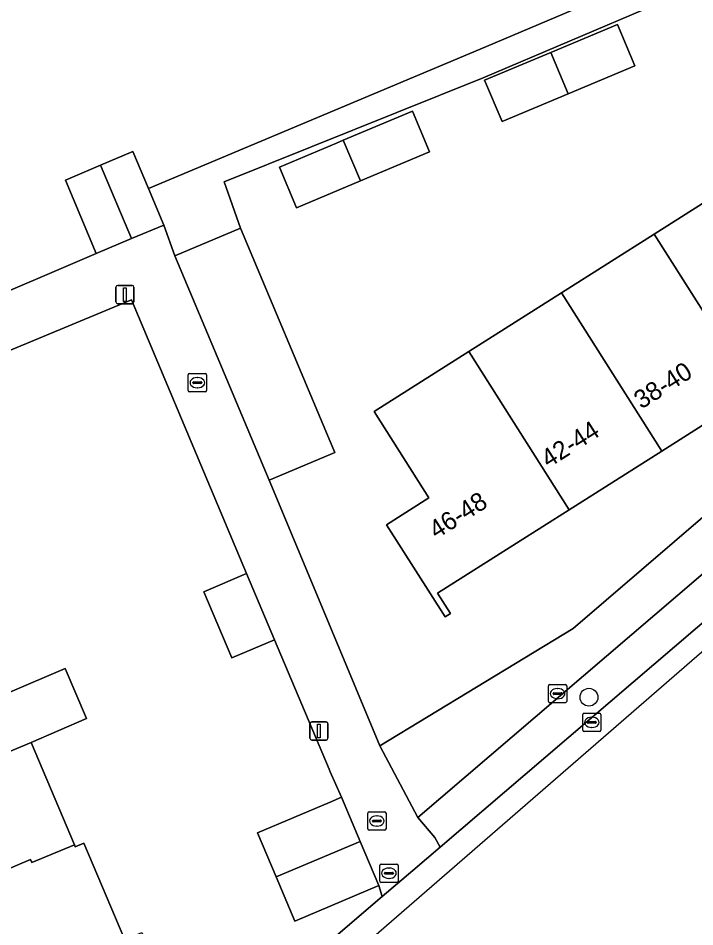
# Model space of a CAD drawing. Extents: x 157767 to 159172, y 387839 to 389425.
# Drawn here: x 158982.89 to 159019.99, y 388129.11 to 388178.96 of the extents above; entities that cross this region are included whole.
import ezdxf

# ---------------------------------------------------------------- set-up
doc = ezdxf.new("R2010")
doc.units = 0
for name, color, linetype in [('IMGEO_Berm_groen', 7, 'Continuous'), ('IMGEO_Boom', 7, 'Continuous'), ('IMGEO_Brandkraan', 7, 'Continuous'), ('IMGEO_Erf', 7, 'Continuous'), ('IMGEO_Fietspad_gesloten', 7, 'Continuous'), ('IMGEO_Kolk', 7, 'Continuous'), ('IMGEO_Lichtmast', 7, 'Continuous'), ('IMGEO_Pand', 7, 'Continuous'), ('IMGEO_Pand_nummerreeks', 7, 'Continuous'), ('IMGEO_Rioolput', 7, 'Continuous'), ('IMGEO_Voetpad_open', 7, 'Continuous')]:
    doc.layers.add(name, color=color, linetype=linetype)

msp = doc.modelspace()

# ---------------------------------------------------------------- linework, layer by layer
at = {"layer": 'IMGEO_Berm_groen'}
msp.add_lwpolyline([(159026.872, 388154.005), (159004.797, 388135.109), (159005.743, 388134.008), (159006.031, 388133.49), (159025.936, 388150.51), (159030.332, 388154.206), (159053.249, 388168.568)], dxfattribs=at)
at = {"layer": 'IMGEO_Boom'}
msp.add_circle((159014.184, 388141.709), 0.489, dxfattribs=at)
at = {"layer": 'IMGEO_Brandkraan'}
for p, q in [((159002.719, 388131.627), (159002.719, 388132.479)), ((159002.794, 388132.553), (159003.646, 388132.553)), ((159003.207, 388132.333), (159003.232, 388132.333)), ((159003.72, 388132.479), (159003.72, 388131.627)), ((159002.978, 388132.047), (159002.978, 388132.059)), ((159003.416, 388132.01), (159003.018, 388132.01)), ((159003.021, 388132.096), (159003.419, 388132.096)), ((159003.23, 388131.773), (159003.205, 388131.773)), ((159003.462, 388132.059), (159003.462, 388132.047)), ((159003.646, 388131.553), (159002.794, 388131.553))]:
    msp.add_line(p, q, dxfattribs=at)
for points in [[(159002.719, 388131.627), (159002.719, 388132.479)], [(159002.794, 388132.553), (159003.646, 388132.553)], [(159003.72, 388132.479), (159003.72, 388131.627)], [(159003.646, 388131.553), (159002.794, 388131.553)]]:
    msp.add_lwpolyline(points, dxfattribs=at)
for centre, radius, start, end in [((159002.796, 388132.477), 0.0765, 91.552, 178.448), ((159002.796, 388132.477), 0.0765, 91.552, 178.448), ((159003.644, 388132.477), 0.0765, 1.552, 88.448), ((159003.644, 388132.477), 0.0765, 1.552, 88.448), ((159003.018, 388132.056), 0.0403, 85.8775, 175.7526), ((159003.015, 388132.046), 0.0366, 178.938, 274.7102), ((159003.419, 388132.053), 0.043, 264.8664, 352.4533), ((159003.423, 388132.058), 0.0386, 1.7309, 96.639), ((159002.796, 388131.629), 0.0765, 181.552, 268.448), ((159002.796, 388131.629), 0.0765, 181.552, 268.448), ((159003.644, 388131.629), 0.0765, 271.552, 358.448), ((159003.644, 388131.629), 0.0765, 271.552, 358.448)]:
    msp.add_arc(centre, radius, start, end, dxfattribs=at)
for centre, major_axis, ratio, start_param, end_param in [((159003.206, 388132.053), (-0.387, 0.002), 0.722429, 4.712389, 7.853982), ((159003.231, 388132.053), (-0.39, 0.002), 0.717154, 1.570796, 4.712389)]:
    msp.add_ellipse(centre, major_axis=major_axis, ratio=ratio, start_param=start_param, end_param=end_param, dxfattribs=at)
at = {"layer": 'IMGEO_Erf'}
for points in [[(159017.848, 388179.704), (159008.394, 388175.684), (158994.187, 388169.978), (158995.076, 388167.43), (159000, 388155.739), (159000.254, 388155.135), (159000, 388155.028), (158996.653, 388153.618), (159000, 388145.586), (159002.726, 388139.044), (159013.325, 388145.486), (159029.981, 388159.793), (159046.036, 388170.11), (159038.69, 388187.454)], [(158980.02, 388162.997), (158987.169, 388166.05), (158985.476, 388170.08), (158987.408, 388170.892), (158989.185, 388171.639), (158990.035, 388169.616), (159008.568, 388177.4), (159017.257, 388181.095)], [(158982.435, 388141.992), (158985.475, 388143.277), (158986.632, 388140.541), (158983.606, 388139.219), (158985.972, 388133.62), (158986.019, 388133.508), (158986.49, 388133.706), (158988.736, 388128.403), (158989.662, 388128.794), (158992.109, 388123.003), (158988.377, 388121.426), (158981.051, 388118.331)]]:
    msp.add_lwpolyline(points, dxfattribs=at)
for points in [[(159012.093, 388177.078), (159015.748, 388178.617), (159016.703, 388176.35), (159013.048, 388174.811), (159009.418, 388173.282), (159008.463, 388175.549)], [(159007.593, 388160.666), (159012.68, 388163.891), (159017.766, 388167.116), (159022.853, 388170.341), (159027.941, 388173.567), (159033.13, 388176.857), (159036.678, 388171.261), (159038.631, 388168.181), (159033.442, 388164.891), (159028.354, 388161.665), (159023.267, 388158.439), (159018.181, 388155.214), (159013.094, 388151.989), (159005.882, 388147.416), (159006.587, 388146.305), (159006.293, 388146.118), (159003.092, 388151.167), (159005.411, 388152.637), (159002.406, 388157.377)], [(159000.716, 388172.262), (159004.504, 388173.858), (159005.444, 388171.628), (159001.655, 388170.032), (158998.151, 388168.556), (158997.211, 388170.786), (159000.341, 388172.105)], [(159000, 388135.956), (159000.62, 388136.217), (159000, 388137.619), (158999.939, 388137.764), (158996.953, 388144.862), (158994.605, 388143.866), (158993.067, 388147.494), (158995.415, 388148.489), (158989.11, 388163.499), (158960.785, 388151.731), (158960.049, 388151.425), (158969.624, 388128.603), (158976.308, 388112.673), (158976.471, 388112.284), (158981.931, 388116.011), (158982.857, 388113.648), (158986.676, 388116.918), (159002.853, 388130.771), (159002.664, 388131.38), (159000, 388130.255), (158998.055, 388129.433), (158997.033, 388131.851), (158996.011, 388134.27)]]:
    msp.add_lwpolyline(points, close=True, dxfattribs=at)
at = {"layer": 'IMGEO_Fietspad_gesloten'}
for points in [[(158912.617, 388068.11), (158925.731, 388067.138), (158937.717, 388072.45), (158975.53, 388105.277), (159028.54, 388151.299), (159063.491, 388170.696), (159062.402, 388176.004)], [(159059.992, 388172.812), (159058.675, 388171.983), (159053.249, 388168.568), (159030.332, 388154.206), (159025.936, 388150.51), (159006.031, 388133.49), (159004.522, 388132.2), (159002.853, 388130.771), (158986.676, 388116.918), (158982.857, 388113.648), (158975.97, 388107.75), (158973.677, 388105.777), (158971.557, 388103.956), (158965.015, 388098.349), (158964.25, 388097.693), (158960.771, 388094.711), (158960.148, 388094.178), (158955.359, 388090.073), (158954.656, 388089.471), (158949.084, 388084.668), (158940.189, 388077)]]:
    msp.add_lwpolyline(points, dxfattribs=at)
at = {"layer": 'IMGEO_Kolk'}
for p, q in [((158992.214, 388158.538), (158992.214, 388159.39)), ((158992.289, 388159.464), (158993.141, 388159.464)), ((158992.702, 388159.244), (158992.727, 388159.244)), ((158993.215, 388159.39), (158993.215, 388158.538)), ((158992.473, 388158.958), (158992.473, 388158.97)), ((158992.911, 388158.921), (158992.513, 388158.921)), ((158992.516, 388159.007), (158992.914, 388159.007)), ((158992.725, 388158.684), (158992.7, 388158.684)), ((158992.957, 388158.97), (158992.957, 388158.958)), ((158993.141, 388158.464), (158992.289, 388158.464)), ((159011.965, 388141.481), (159011.965, 388142.333)), ((159012.04, 388142.407), (159012.892, 388142.407)), ((159012.453, 388142.187), (159012.478, 388142.187)), ((159012.966, 388142.333), (159012.966, 388141.481)), ((159012.224, 388141.901), (159012.224, 388141.913)), ((159012.662, 388141.864), (159012.264, 388141.864)), ((159012.267, 388141.95), (159012.665, 388141.95)), ((159012.476, 388141.627), (159012.451, 388141.627)), ((159012.708, 388141.913), (159012.708, 388141.901)), ((159012.892, 388141.407), (159012.04, 388141.407)), ((159013.841, 388139.902), (159013.841, 388140.754)), ((159013.916, 388140.828), (159014.768, 388140.828)), ((159014.842, 388140.754), (159014.842, 388139.902)), ((159014.1, 388140.322), (159014.1, 388140.334)), ((159014.538, 388140.285), (159014.14, 388140.285)), ((159014.143, 388140.371), (159014.541, 388140.371)), ((159014.329, 388140.608), (159014.354, 388140.608)), ((159014.584, 388140.334), (159014.584, 388140.322)), ((159014.768, 388139.828), (159013.916, 388139.828)), ((159014.352, 388140.048), (159014.327, 388140.048))]:
    msp.add_line(p, q, dxfattribs=at)
for points in [[(158992.214, 388158.538), (158992.214, 388159.39)], [(158992.289, 388159.464), (158993.141, 388159.464)], [(158993.215, 388159.39), (158993.215, 388158.538)], [(158993.141, 388158.464), (158992.289, 388158.464)], [(159011.965, 388141.481), (159011.965, 388142.333)], [(159012.04, 388142.407), (159012.892, 388142.407)], [(159012.966, 388142.333), (159012.966, 388141.481)], [(159012.892, 388141.407), (159012.04, 388141.407)], [(159013.841, 388139.902), (159013.841, 388140.754)], [(159013.916, 388140.828), (159014.768, 388140.828)], [(159014.842, 388140.754), (159014.842, 388139.902)], [(159014.768, 388139.828), (159013.916, 388139.828)]]:
    msp.add_lwpolyline(points, dxfattribs=at)
for centre, radius, start, end in [((158992.291, 388159.388), 0.0765, 91.552, 178.448), ((158992.291, 388159.388), 0.0765, 91.552, 178.448), ((158993.139, 388159.388), 0.0765, 1.552, 88.448), ((158993.139, 388159.388), 0.0765, 1.552, 88.448), ((158992.513, 388158.967), 0.0403, 85.8775, 175.7526), ((158992.51, 388158.957), 0.0366, 178.938, 274.7102), ((158992.914, 388158.964), 0.043, 264.8664, 352.4533), ((158992.918, 388158.969), 0.0386, 1.7309, 96.639), ((158992.291, 388158.54), 0.0765, 181.552, 268.448), ((158992.291, 388158.54), 0.0765, 181.552, 268.448), ((158993.139, 388158.54), 0.0765, 271.552, 358.448), ((158993.139, 388158.54), 0.0765, 271.552, 358.448), ((159012.042, 388142.331), 0.0765, 91.552, 178.448), ((159012.042, 388142.331), 0.0765, 91.552, 178.448), ((159012.89, 388142.331), 0.0765, 1.552, 88.448), ((159012.89, 388142.331), 0.0765, 1.552, 88.448), ((159012.264, 388141.91), 0.0403, 85.8775, 175.7526), ((159012.261, 388141.9), 0.0366, 178.938, 274.7102), ((159012.665, 388141.907), 0.043, 264.8664, 352.4533), ((159012.669, 388141.912), 0.0386, 1.7309, 96.639), ((159012.042, 388141.483), 0.0765, 181.552, 268.448), ((159012.042, 388141.483), 0.0765, 181.552, 268.448), ((159012.89, 388141.483), 0.0765, 271.552, 358.448), ((159012.89, 388141.483), 0.0765, 271.552, 358.448), ((159013.918, 388140.752), 0.0765, 91.552, 178.448), ((159013.918, 388140.752), 0.0765, 91.552, 178.448), ((159014.766, 388140.752), 0.0765, 1.552, 88.448), ((159014.766, 388140.752), 0.0765, 1.552, 88.448), ((159014.14, 388140.331), 0.0403, 85.8775, 175.7526), ((159014.137, 388140.321), 0.0366, 178.938, 274.7102), ((159014.541, 388140.328), 0.043, 264.8664, 352.4533), ((159014.545, 388140.333), 0.0386, 1.7309, 96.639), ((159013.918, 388139.904), 0.0765, 181.552, 268.448), ((159013.918, 388139.904), 0.0765, 181.552, 268.448), ((159014.766, 388139.904), 0.0765, 271.552, 358.448), ((159014.766, 388139.904), 0.0765, 271.552, 358.448)]:
    msp.add_arc(centre, radius, start, end, dxfattribs=at)
for centre, major_axis, ratio, start_param, end_param in [((158992.701, 388158.964), (-0.387, 0.002), 0.722429, 4.712389, 7.853982), ((158992.726, 388158.964), (-0.39, 0.002), 0.717154, 1.570796, 4.712389), ((159012.452, 388141.907), (-0.387, 0.002), 0.722429, 4.712389, 7.853982), ((159012.477, 388141.907), (-0.39, 0.002), 0.717154, 1.570796, 4.712389), ((159014.328, 388140.328), (-0.387, 0.002), 0.722429, 4.712389, 7.853982), ((159014.353, 388140.328), (-0.39, 0.002), 0.717154, 1.570796, 4.712389)]:
    msp.add_ellipse(centre, major_axis=major_axis, ratio=ratio, start_param=start_param, end_param=end_param, dxfattribs=at)
at = {"layer": 'IMGEO_Lichtmast'}
for p, q in [((158988.247, 388163.396), (158988.247, 388164.196)), ((158988.247, 388164.196), (158988.247, 388163.396)), ((158988.347, 388164.296), (158989.137, 388164.296)), ((158989.137, 388164.296), (158988.347, 388164.296)), ((158989.237, 388164.196), (158989.237, 388163.396)), ((158989.237, 388163.396), (158989.237, 388164.196)), ((158989.137, 388163.296), (158988.347, 388163.296)), ((158988.347, 388163.296), (158989.137, 388163.296)), ((158998.883, 388139.459), (158998.883, 388140.259)), ((158998.883, 388140.259), (158998.883, 388139.459)), ((158998.983, 388140.359), (158999.773, 388140.359)), ((158999.773, 388140.359), (158998.983, 388140.359)), ((158999.873, 388140.259), (158999.873, 388139.459)), ((158999.873, 388139.459), (158999.873, 388140.259)), ((158999.773, 388139.359), (158998.983, 388139.359)), ((158998.983, 388139.359), (158999.773, 388139.359))]:
    msp.add_line(p, q, dxfattribs=at)
for points in [[(158988.667, 388164.171), (158988.817, 388164.171), (158988.817, 388163.421), (158988.667, 388163.421), (158988.667, 388164.171)], [(158999.303, 388140.234), (158999.453, 388140.234), (158999.453, 388139.484), (158999.303, 388139.484), (158999.303, 388140.234)]]:
    msp.add_lwpolyline(points, dxfattribs=at)
for centre, start, end in [((158988.347, 388164.196), 90, 180), ((158988.347, 388164.196), 90, 180), ((158989.137, 388164.196), 0, 90), ((158989.137, 388164.196), 360, 90), ((158988.347, 388163.396), 180, 270), ((158988.347, 388163.396), 180, 270), ((158989.137, 388163.396), 270, 0), ((158989.137, 388163.396), 270, 0), ((158998.983, 388140.259), 90, 180), ((158998.983, 388140.259), 90, 180), ((158999.773, 388140.259), 0, 90), ((158999.773, 388140.259), 360, 90), ((158998.983, 388139.459), 180, 270), ((158998.983, 388139.459), 180, 270), ((158999.773, 388139.459), 270, 0), ((158999.773, 388139.459), 270, 0)]:
    msp.add_arc(centre, 0.1, start, end, dxfattribs=at)
at = {"layer": 'IMGEO_Pand'}
for points in [[(159012.093, 388177.078), (159013.048, 388174.811), (159016.703, 388176.35), (159015.748, 388178.617)], [(159012.093, 388177.078), (159008.463, 388175.549), (159009.418, 388173.282), (159013.048, 388174.811)], [(159000.716, 388172.262), (159001.655, 388170.032), (159005.444, 388171.628), (159004.504, 388173.858)], [(159000.716, 388172.262), (159000.341, 388172.105), (158997.211, 388170.786), (158998.151, 388168.556), (159001.655, 388170.032)], [(158990.035, 388169.616), (158989.185, 388171.639), (158987.408, 388170.892), (158989.104, 388166.863), (158990.878, 388167.608)], [(158987.408, 388170.892), (158985.476, 388170.08), (158987.169, 388166.05), (158989.104, 388166.863)], [(159028.354, 388161.665), (159022.853, 388170.341), (159017.766, 388167.116), (159023.267, 388158.439)], [(158996.653, 388153.618), (159000, 388155.028), (159000.254, 388155.135), (159000, 388155.739), (158995.076, 388167.43), (158991.474, 388165.913)], [(159023.267, 388158.439), (159017.766, 388167.116), (159012.68, 388163.891), (159018.181, 388155.214)], [(159013.094, 388151.989), (159018.181, 388155.214), (159012.68, 388163.891), (159007.593, 388160.666)], [(159013.094, 388151.989), (159007.593, 388160.666), (159002.406, 388157.377), (159005.411, 388152.637), (159003.092, 388151.167), (159006.293, 388146.118), (159006.587, 388146.305), (159005.882, 388147.416)], [(158995.415, 388148.489), (158993.067, 388147.494), (158994.605, 388143.866), (158996.953, 388144.862)], [(158981.254, 388144.788), (158973.912, 388141.684), (158975.326, 388138.337), (158968.504, 388135.487), (158968.579, 388135.26), (158969.422, 388133.266), (158973.488, 388134.987), (158976.251, 388136.147), (158983.606, 388139.219), (158986.632, 388140.541), (158985.475, 388143.277), (158982.435, 388141.992)], [(158983.606, 388139.219), (158976.251, 388136.147), (158978.485, 388130.86), (158978.558, 388130.687), (158983.567, 388132.81), (158983.641, 388132.635), (158985.972, 388133.62)], [(159001.644, 388133.794), (159000.62, 388136.217), (159000, 388135.956), (158996.011, 388134.27), (158997.033, 388131.851)], [(158986.49, 388133.706), (158986.019, 388133.508), (158985.972, 388133.62), (158983.641, 388132.635), (158983.567, 388132.81), (158978.558, 388130.687), (158976.245, 388129.706), (158978.616, 388124.096), (158985.931, 388127.215), (158988.736, 388128.403)], [(159001.644, 388133.794), (158997.033, 388131.851), (158998.055, 388129.433), (159000, 388130.255), (159002.664, 388131.38)]]:
    msp.add_lwpolyline(points, close=True, dxfattribs=at)
at = {"layer": 'IMGEO_Rioolput'}
for p, q in [((159002.058, 388134.495), (159002.058, 388135.347)), ((159002.133, 388135.421), (159002.985, 388135.421)), ((159002.546, 388135.201), (159002.571, 388135.201)), ((159003.059, 388135.347), (159003.059, 388134.495)), ((159002.317, 388134.915), (159002.317, 388134.927)), ((159002.755, 388134.878), (159002.357, 388134.878)), ((159002.36, 388134.964), (159002.758, 388134.964)), ((159002.569, 388134.641), (159002.544, 388134.641)), ((159002.801, 388134.927), (159002.801, 388134.915)), ((159002.985, 388134.421), (159002.133, 388134.421))]:
    msp.add_line(p, q, dxfattribs=at)
for points in [[(159002.058, 388134.495), (159002.058, 388135.347)], [(159002.133, 388135.421), (159002.985, 388135.421)], [(159003.059, 388135.347), (159003.059, 388134.495)], [(159002.985, 388134.421), (159002.133, 388134.421)]]:
    msp.add_lwpolyline(points, dxfattribs=at)
for centre, radius, start, end in [((159002.135, 388135.345), 0.0765, 91.552, 178.448), ((159002.135, 388135.345), 0.0765, 91.552, 178.448), ((159002.983, 388135.345), 0.0765, 1.552, 88.448), ((159002.983, 388135.345), 0.0765, 1.552, 88.448), ((159002.357, 388134.924), 0.0403, 85.8775, 175.7526), ((159002.354, 388134.914), 0.0366, 178.938, 274.7102), ((159002.758, 388134.921), 0.043, 264.8664, 352.4533), ((159002.762, 388134.926), 0.0386, 1.7309, 96.639), ((159002.135, 388134.497), 0.0765, 181.552, 268.448), ((159002.135, 388134.497), 0.0765, 181.552, 268.448), ((159002.983, 388134.497), 0.0765, 271.552, 358.448), ((159002.983, 388134.497), 0.0765, 271.552, 358.448)]:
    msp.add_arc(centre, radius, start, end, dxfattribs=at)
for centre, major_axis, ratio, start_param, end_param in [((159002.545, 388134.921), (-0.387, 0.002), 0.722429, 4.712389, 7.853982), ((159002.57, 388134.921), (-0.39, 0.002), 0.717154, 1.570796, 4.712389)]:
    msp.add_ellipse(centre, major_axis=major_axis, ratio=ratio, start_param=start_param, end_param=end_param, dxfattribs=at)
at = {"layer": 'IMGEO_Voetpad_open'}
msp.add_lwpolyline([(159017.848, 388179.704), (159017.257, 388181.095), (159008.568, 388177.4), (158990.035, 388169.616), (158990.878, 388167.608), (158991.474, 388165.913), (158995.076, 388167.43), (158994.187, 388169.978), (159008.394, 388175.684)], close=True, dxfattribs=at)
for points in [[(159031.497, 388157.404), (159051.479, 388170.044), (159050.475, 388171.882), (159046.036, 388170.11), (159029.981, 388159.793), (159013.325, 388145.486), (159002.726, 388139.044), (159004.797, 388135.109), (159026.872, 388154.005)], [(158960.785, 388151.731), (158989.11, 388163.499), (158995.415, 388148.489), (158996.953, 388144.862), (158999.939, 388137.764), (159000, 388137.619), (159000.62, 388136.217), (159001.644, 388133.794), (159002.664, 388131.38), (159002.853, 388130.771), (159004.522, 388132.2), (159006.031, 388133.49), (159005.743, 388134.008), (159004.797, 388135.109), (159002.726, 388139.044), (159000, 388145.586), (158996.653, 388153.618), (158991.474, 388165.913), (158990.878, 388167.608), (158989.104, 388166.863), (158987.169, 388166.05), (158980.02, 388162.997)]]:
    msp.add_lwpolyline(points, dxfattribs=at)

# ---------------------------------------------------------------- texts
at = {"layer": 'IMGEO_Pand_nummerreeks'}
for s, rotation, p in [('38-40', 32.3785, (159017.058, 388157.486)), ('42-44', 32.3734, (159011.969, 388154.26)), ('46-48', 32.3781, (159005.822, 388150.362))]:
    msp.add_text(s, height=1, rotation=rotation, dxfattribs=at).set_placement(p)

doc.saveas('drawing.dxf')
